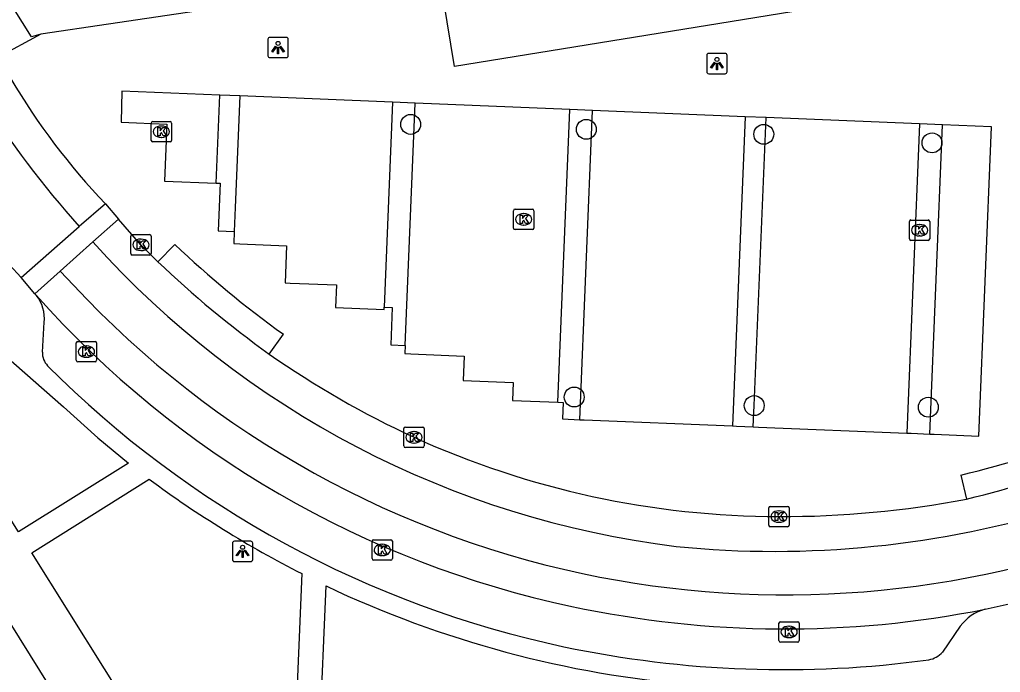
# Model space of a CAD drawing. Extents: x 160077 to 160945, y 386481 to 387498.
# Drawn here: x 160546.62 to 160594.82, y 386850.79 to 386882.85 of the extents above; entities that cross this region are included whole.
import ezdxf

# ---------------------------------------------------------------- set-up
doc = ezdxf.new("R2010")
doc.units = 0
for name, color, linetype in [('IMGEO_Boom', 7, 'Continuous'), ('IMGEO_Kolk', 7, 'Continuous'), ('IMGEO_Lichtpunt', 7, 'Continuous'), ('IMGEO_Rijbaan_lokaal_gesloten', 7, 'Continuous'), ('IMGEO_Rijbaan_lokaal_open', 7, 'Continuous'), ('IMGEO_Voetpad_open', 7, 'Continuous')]:
    doc.layers.add(name, color=color, linetype=linetype)

msp = doc.modelspace()

# ---------------------------------------------------------------- linework, layer by layer
at = {"layer": 'IMGEO_Boom'}
for centre in [(160565.835, 386877.705), (160574.468, 386877.461), (160583.19, 386877.217), (160591.461, 386876.798), (160573.872, 386864.316), (160582.721, 386863.894), (160591.278, 386863.815)]:
    msp.add_circle(centre, 0.489, dxfattribs=at)
at = {"layer": 'IMGEO_Kolk'}
for p, q in [((160553.083, 386876.92), (160553.083, 386877.772)), ((160553.158, 386877.846), (160554.01, 386877.846)), ((160554.084, 386877.772), (160554.084, 386876.92)), ((160553.571, 386877.626), (160553.596, 386877.626)), ((160554.01, 386876.846), (160553.158, 386876.846)), ((160553.594, 386877.066), (160553.569, 386877.066)), ((160570.891, 386872.615), (160570.891, 386873.467)), ((160570.966, 386873.541), (160571.818, 386873.541)), ((160571.379, 386873.321), (160571.404, 386873.321)), ((160571.892, 386873.467), (160571.892, 386872.615)), ((160590.349, 386872.083), (160590.349, 386872.935)), ((160590.424, 386873.009), (160591.276, 386873.009)), ((160591.35, 386872.935), (160591.35, 386872.083)), ((160571.818, 386872.541), (160570.966, 386872.541)), ((160571.402, 386872.761), (160571.377, 386872.761)), ((160590.837, 386872.789), (160590.862, 386872.789)), ((160552.078, 386871.364), (160552.078, 386872.216)), ((160552.153, 386872.29), (160553.005, 386872.29)), ((160552.566, 386872.07), (160552.591, 386872.07)), ((160553.079, 386872.216), (160553.079, 386871.364)), ((160591.276, 386872.009), (160590.424, 386872.009)), ((160590.86, 386872.229), (160590.835, 386872.229)), ((160552.589, 386871.51), (160552.564, 386871.51)), ((160553.005, 386871.29), (160552.153, 386871.29)), ((160549.399, 386866.119), (160549.399, 386866.971)), ((160549.474, 386867.045), (160550.326, 386867.045)), ((160549.887, 386866.825), (160549.912, 386866.825)), ((160550.4, 386866.971), (160550.4, 386866.119)), ((160549.91, 386866.265), (160549.885, 386866.265)), ((160550.326, 386866.045), (160549.474, 386866.045)), ((160565.501, 386861.911), (160565.501, 386862.763)), ((160565.576, 386862.837), (160566.428, 386862.837)), ((160566.502, 386862.763), (160566.502, 386861.911)), ((160565.989, 386862.617), (160566.014, 386862.617)), ((160566.428, 386861.837), (160565.576, 386861.837)), ((160566.012, 386862.057), (160565.987, 386862.057)), ((160583.438, 386858.019), (160583.438, 386858.871)), ((160583.513, 386858.945), (160584.365, 386858.945)), ((160584.439, 386858.871), (160584.439, 386858.019)), ((160583.926, 386858.725), (160583.951, 386858.725)), ((160584.365, 386857.945), (160583.513, 386857.945)), ((160583.949, 386858.165), (160583.924, 386858.165)), ((160563.937, 386856.38), (160563.937, 386857.232)), ((160564.012, 386857.306), (160564.864, 386857.306)), ((160564.425, 386857.086), (160564.45, 386857.086)), ((160564.938, 386857.232), (160564.938, 386856.38)), ((160564.448, 386856.526), (160564.423, 386856.526)), ((160564.864, 386856.306), (160564.012, 386856.306)), ((160583.936, 386852.353), (160583.936, 386853.205)), ((160584.011, 386853.279), (160584.863, 386853.279)), ((160584.937, 386853.205), (160584.937, 386852.353)), ((160584.424, 386853.059), (160584.449, 386853.059)), ((160584.863, 386852.279), (160584.011, 386852.279)), ((160584.447, 386852.499), (160584.422, 386852.499))]:
    msp.add_line(p, q, dxfattribs=at)
for points in [[(160553.083, 386876.92), (160553.083, 386877.772)], [(160553.158, 386877.846), (160554.01, 386877.846)], [(160554.084, 386877.772), (160554.084, 386876.92)], [(160553.404, 386877.546), (160553.527, 386877.546), (160553.527, 386877.395), (160553.657, 386877.546), (160553.821, 386877.546), (160553.675, 386877.395), (160553.828, 386877.146), (160553.676, 386877.146), (160553.591, 386877.31), (160553.527, 386877.243), (160553.527, 386877.146), (160553.404, 386877.146), (160553.404, 386877.546)], [(160554.01, 386876.846), (160553.158, 386876.846)], [(160570.891, 386872.615), (160570.891, 386873.467)], [(160570.966, 386873.541), (160571.818, 386873.541)], [(160571.892, 386873.467), (160571.892, 386872.615)], [(160571.212, 386873.241), (160571.335, 386873.241), (160571.335, 386873.09), (160571.465, 386873.241), (160571.629, 386873.241), (160571.483, 386873.09), (160571.636, 386872.841), (160571.484, 386872.841), (160571.399, 386873.005), (160571.335, 386872.938), (160571.335, 386872.841), (160571.212, 386872.841), (160571.212, 386873.241)], [(160590.349, 386872.083), (160590.349, 386872.935)], [(160590.424, 386873.009), (160591.276, 386873.009)], [(160591.35, 386872.935), (160591.35, 386872.083)], [(160571.818, 386872.541), (160570.966, 386872.541)], [(160590.67, 386872.709), (160590.793, 386872.709), (160590.793, 386872.558), (160590.923, 386872.709), (160591.087, 386872.709), (160590.941, 386872.558), (160591.094, 386872.309), (160590.942, 386872.309), (160590.857, 386872.473), (160590.793, 386872.406), (160590.793, 386872.309), (160590.67, 386872.309), (160590.67, 386872.709)], [(160552.078, 386871.364), (160552.078, 386872.216)], [(160552.153, 386872.29), (160553.005, 386872.29)], [(160552.399, 386871.99), (160552.522, 386871.99), (160552.522, 386871.839), (160552.652, 386871.99), (160552.816, 386871.99), (160552.67, 386871.839), (160552.823, 386871.59), (160552.671, 386871.59), (160552.586, 386871.754), (160552.522, 386871.687), (160552.522, 386871.59), (160552.399, 386871.59), (160552.399, 386871.99)], [(160553.079, 386872.216), (160553.079, 386871.364)], [(160591.276, 386872.009), (160590.424, 386872.009)], [(160553.005, 386871.29), (160552.153, 386871.29)], [(160549.399, 386866.119), (160549.399, 386866.971)], [(160549.474, 386867.045), (160550.326, 386867.045)], [(160549.72, 386866.745), (160549.843, 386866.745), (160549.843, 386866.594), (160549.973, 386866.745), (160550.137, 386866.745), (160549.991, 386866.594), (160550.144, 386866.345), (160549.992, 386866.345), (160549.907, 386866.509), (160549.843, 386866.442), (160549.843, 386866.345), (160549.72, 386866.345), (160549.72, 386866.745)], [(160550.4, 386866.971), (160550.4, 386866.119)], [(160550.326, 386866.045), (160549.474, 386866.045)], [(160565.501, 386861.911), (160565.501, 386862.763)], [(160565.576, 386862.837), (160566.428, 386862.837)], [(160566.502, 386862.763), (160566.502, 386861.911)], [(160565.822, 386862.537), (160565.945, 386862.537), (160565.945, 386862.386), (160566.075, 386862.537), (160566.239, 386862.537), (160566.093, 386862.386), (160566.246, 386862.137), (160566.094, 386862.137), (160566.009, 386862.301), (160565.945, 386862.234), (160565.945, 386862.137), (160565.822, 386862.137), (160565.822, 386862.537)], [(160566.428, 386861.837), (160565.576, 386861.837)], [(160583.438, 386858.019), (160583.438, 386858.871)], [(160583.513, 386858.945), (160584.365, 386858.945)], [(160584.439, 386858.871), (160584.439, 386858.019)], [(160583.759, 386858.645), (160583.882, 386858.645), (160583.882, 386858.494), (160584.012, 386858.645), (160584.176, 386858.645), (160584.03, 386858.494), (160584.183, 386858.245), (160584.031, 386858.245), (160583.946, 386858.409), (160583.882, 386858.342), (160583.882, 386858.245), (160583.759, 386858.245), (160583.759, 386858.645)], [(160584.365, 386857.945), (160583.513, 386857.945)], [(160563.937, 386856.38), (160563.937, 386857.232)], [(160564.012, 386857.306), (160564.864, 386857.306)], [(160564.258, 386857.006), (160564.381, 386857.006), (160564.381, 386856.855), (160564.511, 386857.006), (160564.675, 386857.006), (160564.529, 386856.855), (160564.682, 386856.606), (160564.53, 386856.606), (160564.445, 386856.77), (160564.381, 386856.703), (160564.381, 386856.606), (160564.258, 386856.606), (160564.258, 386857.006)], [(160564.938, 386857.232), (160564.938, 386856.38)], [(160564.864, 386856.306), (160564.012, 386856.306)], [(160583.936, 386852.353), (160583.936, 386853.205)], [(160584.011, 386853.279), (160584.863, 386853.279)], [(160584.937, 386853.205), (160584.937, 386852.353)], [(160584.257, 386852.979), (160584.38, 386852.979), (160584.38, 386852.828), (160584.51, 386852.979), (160584.674, 386852.979), (160584.528, 386852.828), (160584.681, 386852.579), (160584.529, 386852.579), (160584.444, 386852.743), (160584.38, 386852.676), (160584.38, 386852.579), (160584.257, 386852.579), (160584.257, 386852.979)], [(160584.863, 386852.279), (160584.011, 386852.279)]]:
    msp.add_lwpolyline(points, dxfattribs=at)
for centre, start, end in [((160553.16, 386877.77), 91.552, 178.448), ((160553.16, 386877.77), 91.552, 178.448), ((160554.008, 386877.77), 1.552, 88.448), ((160554.008, 386877.77), 1.552, 88.448), ((160553.16, 386876.922), 181.552, 268.448), ((160553.16, 386876.922), 181.552, 268.448), ((160554.008, 386876.922), 271.552, 358.448), ((160554.008, 386876.922), 271.552, 358.448), ((160570.968, 386873.465), 91.552, 178.448), ((160570.968, 386873.465), 91.552, 178.448), ((160571.816, 386873.465), 1.552, 88.448), ((160571.816, 386873.465), 1.552, 88.448), ((160590.426, 386872.933), 91.552, 178.448), ((160590.426, 386872.933), 91.552, 178.448), ((160591.274, 386872.933), 1.552, 88.448), ((160591.274, 386872.933), 1.552, 88.448), ((160570.968, 386872.617), 181.552, 268.448), ((160570.968, 386872.617), 181.552, 268.448), ((160571.816, 386872.617), 271.552, 358.448), ((160571.816, 386872.617), 271.552, 358.448), ((160552.155, 386872.214), 91.552, 178.448), ((160552.155, 386872.214), 91.552, 178.448), ((160553.003, 386872.214), 1.552, 88.448), ((160553.003, 386872.214), 1.552, 88.448), ((160590.426, 386872.085), 181.552, 268.448), ((160590.426, 386872.085), 181.552, 268.448), ((160591.274, 386872.085), 271.552, 358.448), ((160591.274, 386872.085), 271.552, 358.448), ((160552.155, 386871.366), 181.552, 268.448), ((160552.155, 386871.366), 181.552, 268.448), ((160553.003, 386871.366), 271.552, 358.448), ((160553.003, 386871.366), 271.552, 358.448), ((160549.476, 386866.969), 91.552, 178.448), ((160549.476, 386866.969), 91.552, 178.448), ((160550.324, 386866.969), 1.552, 88.448), ((160550.324, 386866.969), 1.552, 88.448), ((160549.476, 386866.121), 181.552, 268.448), ((160549.476, 386866.121), 181.552, 268.448), ((160550.324, 386866.121), 271.552, 358.448), ((160550.324, 386866.121), 271.552, 358.448), ((160565.578, 386862.761), 91.552, 178.448), ((160565.578, 386862.761), 91.552, 178.448), ((160566.426, 386862.761), 1.552, 88.448), ((160566.426, 386862.761), 1.552, 88.448), ((160565.578, 386861.913), 181.552, 268.448), ((160565.578, 386861.913), 181.552, 268.448), ((160566.426, 386861.913), 271.552, 358.448), ((160566.426, 386861.913), 271.552, 358.448), ((160583.515, 386858.869), 91.552, 178.448), ((160583.515, 386858.869), 91.552, 178.448), ((160584.363, 386858.869), 1.552, 88.448), ((160584.363, 386858.869), 1.552, 88.448), ((160583.515, 386858.021), 181.552, 268.448), ((160583.515, 386858.021), 181.552, 268.448), ((160584.363, 386858.021), 271.552, 358.448), ((160584.363, 386858.021), 271.552, 358.448), ((160564.014, 386857.23), 91.552, 178.448), ((160564.014, 386857.23), 91.552, 178.448), ((160564.862, 386857.23), 1.552, 88.448), ((160564.862, 386857.23), 1.552, 88.448), ((160564.014, 386856.382), 181.552, 268.448), ((160564.014, 386856.382), 181.552, 268.448), ((160564.862, 386856.382), 271.552, 358.448), ((160564.862, 386856.382), 271.552, 358.448), ((160584.013, 386853.203), 91.552, 178.448), ((160584.013, 386853.203), 91.552, 178.448), ((160584.861, 386853.203), 1.552, 88.448), ((160584.861, 386853.203), 1.552, 88.448), ((160584.013, 386852.355), 181.552, 268.448), ((160584.013, 386852.355), 181.552, 268.448), ((160584.861, 386852.355), 271.552, 358.448), ((160584.861, 386852.355), 271.552, 358.448)]:
    msp.add_arc(centre, 0.0765, start, end, dxfattribs=at)
for centre, major_axis, ratio, start_param, end_param in [((160553.57, 386877.346), (-0.387, 0.002), 0.722429, 4.712389, 7.853982), ((160553.595, 386877.346), (-0.39, 0.002), 0.717154, 1.570796, 4.712389), ((160571.378, 386873.041), (-0.387, 0.002), 0.722429, 4.712389, 7.853982), ((160571.403, 386873.041), (-0.39, 0.002), 0.717154, 1.570796, 4.712389), ((160590.836, 386872.509), (-0.387, 0.002), 0.722429, 4.712389, 7.853982), ((160590.861, 386872.509), (-0.39, 0.002), 0.717154, 1.570796, 4.712389), ((160552.565, 386871.79), (-0.387, 0.002), 0.722429, 4.712389, 7.853982), ((160552.59, 386871.79), (-0.39, 0.002), 0.717154, 1.570796, 4.712389), ((160549.886, 386866.545), (-0.387, 0.002), 0.722429, 4.712389, 7.853982), ((160549.911, 386866.545), (-0.39, 0.002), 0.717154, 1.570796, 4.712389), ((160565.988, 386862.337), (-0.387, 0.002), 0.722429, 4.712389, 7.853982), ((160566.013, 386862.337), (-0.39, 0.002), 0.717154, 1.570796, 4.712389), ((160583.925, 386858.445), (-0.387, 0.002), 0.722429, 4.712389, 7.853982), ((160583.95, 386858.445), (-0.39, 0.002), 0.717154, 1.570796, 4.712389), ((160564.424, 386856.806), (-0.387, 0.002), 0.722429, 4.712389, 7.853982), ((160564.449, 386856.806), (-0.39, 0.002), 0.717154, 1.570796, 4.712389), ((160584.423, 386852.779), (-0.387, 0.002), 0.722429, 4.712389, 7.853982), ((160584.448, 386852.779), (-0.39, 0.002), 0.717154, 1.570796, 4.712389)]:
    msp.add_ellipse(centre, major_axis=major_axis, ratio=ratio, start_param=start_param, end_param=end_param, dxfattribs=at)
at = {"layer": 'IMGEO_Lichtpunt'}
for p, q in [((160558.821, 386881.884), (160558.821, 386881.077)), ((160558.821, 386881.884), (160558.821, 386881.077)), ((160559.723, 386881.979), (160558.915, 386881.979)), ((160559.723, 386881.979), (160558.915, 386881.979)), ((160559.817, 386881.077), (160559.817, 386881.884)), ((160559.817, 386881.077), (160559.817, 386881.884)), ((160580.392, 386881.096), (160580.392, 386880.289)), ((160580.392, 386881.096), (160580.392, 386880.289)), ((160581.294, 386881.191), (160580.486, 386881.191)), ((160581.294, 386881.191), (160580.486, 386881.191)), ((160581.388, 386880.289), (160581.388, 386881.096)), ((160581.388, 386880.289), (160581.388, 386881.096)), ((160558.915, 386880.983), (160559.723, 386880.983)), ((160558.915, 386880.983), (160559.723, 386880.983)), ((160580.486, 386880.195), (160581.294, 386880.195)), ((160580.486, 386880.195), (160581.294, 386880.195)), ((160557.077, 386857.139), (160557.077, 386856.332)), ((160557.077, 386857.139), (160557.077, 386856.332)), ((160557.979, 386857.234), (160557.171, 386857.234)), ((160557.979, 386857.234), (160557.171, 386857.234)), ((160558.073, 386856.332), (160558.073, 386857.139)), ((160558.073, 386856.332), (160558.073, 386857.139)), ((160557.171, 386856.238), (160557.979, 386856.238)), ((160557.171, 386856.238), (160557.979, 386856.238))]:
    msp.add_line(p, q, dxfattribs=at)
for points in [[(160559.195, 386881.548), (160559.234, 386881.52), (160559.046, 386881.258), (160559.008, 386881.285), (160559.195, 386881.548)], [(160559.407, 386881.52), (160559.445, 386881.547), (160559.632, 386881.285), (160559.593, 386881.257), (160559.407, 386881.52)], [(160559.297, 386881.5), (160559.344, 386881.5), (160559.344, 386881.178), (160559.297, 386881.178), (160559.297, 386881.5)], [(160580.766, 386880.76), (160580.805, 386880.732), (160580.617, 386880.47), (160580.579, 386880.497), (160580.766, 386880.76)], [(160580.868, 386880.712), (160580.915, 386880.712), (160580.915, 386880.39), (160580.868, 386880.39), (160580.868, 386880.712)], [(160580.978, 386880.732), (160581.016, 386880.759), (160581.203, 386880.497), (160581.164, 386880.469), (160580.978, 386880.732)], [(160557.451, 386856.803), (160557.49, 386856.775), (160557.302, 386856.513), (160557.264, 386856.54), (160557.451, 386856.803)], [(160557.553, 386856.755), (160557.6, 386856.755), (160557.6, 386856.433), (160557.553, 386856.433), (160557.553, 386856.755)], [(160557.663, 386856.775), (160557.701, 386856.802), (160557.888, 386856.54), (160557.849, 386856.512), (160557.663, 386856.775)]]:
    msp.add_lwpolyline(points, dxfattribs=at)
for centre in [(160559.32, 386881.682), (160580.891, 386880.894), (160557.576, 386856.937)]:
    msp.add_circle(centre, 0.0994, dxfattribs=at)
for centre, start, end in [((160558.915, 386881.884), 90, 180), ((160558.915, 386881.884), 90, 180), ((160559.723, 386881.884), 0, 90), ((160559.723, 386881.884), 0, 90), ((160558.915, 386881.077), 180, 270), ((160558.915, 386881.077), 180, 270), ((160559.723, 386881.077), 270, 0), ((160559.723, 386881.077), 270, 360), ((160580.486, 386881.096), 90, 180), ((160580.486, 386881.096), 90, 180), ((160581.294, 386881.096), 0, 90), ((160581.294, 386881.096), 0, 90), ((160580.486, 386880.289), 180, 270), ((160580.486, 386880.289), 180, 270), ((160581.294, 386880.289), 270, 0), ((160581.294, 386880.289), 270, 360), ((160557.171, 386857.139), 90, 180), ((160557.171, 386857.139), 90, 180), ((160557.979, 386857.139), 0, 90), ((160557.979, 386857.139), 0, 90), ((160557.171, 386856.332), 180, 270), ((160557.171, 386856.332), 180, 270), ((160557.979, 386856.332), 270, 0), ((160557.979, 386856.332), 270, 360)]:
    msp.add_arc(centre, 0.0946, start, end, dxfattribs=at)
at = {"layer": 'IMGEO_Rijbaan_lokaal_gesloten'}
for points in [[(160550.835, 386873.797), (160549.547, 386872.692)], [(160550.835, 386873.797), (160551.474, 386873.045)], [(160551.474, 386873.045), (160550.217, 386871.934)], [(160553.407, 386870.962), (160552.579, 386871.79), (160551.474, 386873.045)], [(160546.684, 386870.187), (160549.547, 386872.692)], [(160550.217, 386871.934), (160548.616, 386870.504)], [(160548.616, 386870.504), (160547.368, 386869.385)], [(160547.368, 386869.385), (160546.684, 386870.187)], [(160547.433, 386869.312), (160547.368, 386869.385)]]:
    msp.add_lwpolyline(points, dxfattribs=at)
for centre, radius, start, end in [((160575.626, 386897.39), 34.223, 210.6416, 223.5825), ((160585.557, 386904.962), 48.353, 212.3406, 221.8645), ((160584.565, 386902.812), 46.187, 221.9544, 262.9309), ((160588.586, 386907.837), 50.964, 226.3483, 234.352), ((160584.34, 386902.618), 48.037, 221.9538, 257.9089), ((160583.842, 386901.725), 48.747, 221.6767, 258.0597), ((160585.899, 386905.241), 47.294, 235.1647, 245.1204), ((160584.002, 386902.015), 43.57, 245.5983, 269.917), ((160570.684, 386948.086), 91.588, 284.20612, 288.61972), ((160583.702, 386905.289), 48.553, 264.3015, 287.266), ((160584.025, 386907.733), 49.288, 269.8997, 280.6818), ((160584.258, 386902.706), 48.105, 258.0268, 291.1405), ((160580.512, 386918.205), 65.723, 281.90309, 286.12346), ((160584.247, 386903.129), 50.204, 257.9399, 281.2816)]:
    msp.add_arc(centre, radius, start, end, dxfattribs=at)
at = {"layer": 'IMGEO_Rijbaan_lokaal_open'}
msp.add_arc((160542.078, 386866.321), 6.013, 40.0057, 120.5657, dxfattribs=at)
at = {"layer": 'IMGEO_Voetpad_open'}
for points in [[(160547.661, 386882.13), (160547.196, 386882), (160534.632, 386902)], [(160597.281, 386887.43), (160597.618, 386885.358), (160567.984, 386880.552), (160567.27, 386884.958)], [(160560.966, 386884.12), (160547.661, 386882.13)], [(160547.661, 386882.13), (160545.529, 386880.983)], [(160556.458, 386879.142), (160551.644, 386879.339), (160551.606, 386877.815), (160553.854, 386877.722), (160553.739, 386874.923), (160556.281, 386874.819)], [(160556.281, 386874.819), (160556.458, 386879.142)], [(160557.441, 386879.101), (160556.458, 386879.142)], [(160557.441, 386879.101), (160557.216, 386873.619), (160557.168, 386872.444)], [(160564.946, 386878.793), (160557.441, 386879.101)], [(160564.946, 386878.793), (160564.532, 386868.725)], [(160566.064, 386878.746), (160564.946, 386878.793)], [(160565.573, 386866.846), (160566.064, 386878.746)], [(160573.66, 386878.434), (160566.064, 386878.746)], [(160573.068, 386864.057), (160573.66, 386878.434)], [(160574.77, 386878.388), (160573.66, 386878.434)], [(160574.147, 386863.203), (160574.77, 386878.388)], [(160582.282, 386878.08), (160574.77, 386878.388)], [(160582.282, 386878.08), (160581.659, 386862.894)], [(160583.309, 386878.037), (160582.282, 386878.08)], [(160582.675, 386862.852), (160582.721, 386863.894), (160583.309, 386878.037)], [(160590.839, 386877.727), (160583.309, 386878.037)], [(160590.839, 386877.727), (160590.215, 386862.542)], [(160591.973, 386877.681), (160590.839, 386877.727)], [(160591.349, 386862.496), (160591.973, 386877.681)], [(160591.349, 386862.496), (160591.561, 386862.487), (160593.765, 386862.396), (160594.386, 386877.582), (160591.973, 386877.681)], [(160556.281, 386874.819), (160556.465, 386874.811), (160556.369, 386872.477), (160557.168, 386872.444)], [(160557.168, 386872.444), (160557.144, 386871.855), (160557.434, 386871.843), (160559.737, 386871.748), (160559.662, 386869.925), (160559.917, 386869.915), (160562.187, 386869.821), (160562.141, 386868.709), (160564.528, 386868.611), (160564.532, 386868.725)], [(160554.246, 386871.811), (160553.407, 386870.962)], [(160564.532, 386868.725), (160564.934, 386868.708), (160564.859, 386866.875), (160565.573, 386866.846)], [(160550.465, 386862.304), (160551.973, 386861.066), (160546.561, 386857.69), (160540.923, 386866.665), (160543.591, 386868.375), (160548.779, 386863.829), (160550.465, 386862.304)], [(160547.734, 386866.519), (160547.824, 386867.984)], [(160558.884, 386866.423), (160559.581, 386867.4)], [(160565.573, 386866.846), (160565.557, 386866.447), (160565.847, 386866.435), (160568.459, 386866.328), (160568.41, 386865.132), (160570.876, 386865.031), (160570.839, 386864.148), (160573.068, 386864.057)], [(160573.068, 386864.057), (160573.327, 386864.046), (160573.294, 386863.238), (160574.147, 386863.203)], [(160574.147, 386863.203), (160574.367, 386863.194), (160581.659, 386862.894)], [(160581.659, 386862.894), (160581.848, 386862.886), (160582.675, 386862.852)], [(160582.675, 386862.852), (160582.926, 386862.842), (160590.215, 386862.542)], [(160590.215, 386862.542), (160590.441, 386862.533), (160591.349, 386862.496)], [(160593.096, 386843.756), (160550.987, 386845.461), (160541.296, 386860.993)], [(160592.883, 386860.48), (160593.161, 386859.299)], [(160560.482, 386855.644), (160560.157, 386847.818), (160552.567, 386848.125), (160547.222, 386856.656), (160552.99, 386860.275)], [(160579.797, 386850.18), (160579.73, 386849.257), (160579.673, 386847.053), (160561.371, 386847.774), (160561.681, 386855.037)], [(160592.852, 386853.063), (160591.971, 386851.791)]]:
    msp.add_lwpolyline(points, dxfattribs=at)
for centre, radius, start, end in [((160588.081, 386907.302), 49.035, 226.3683, 234.4635), ((160545.996, 386868.167), 1.837, 354.2685, 38.5433), ((160548.637, 386866.485), 0.904, 177.8382, 224.4554), ((160583.939, 386901.719), 50.78, 224.9358, 257.98), ((160567.795, 386959.86), 102.498, 284.16797, 288.04723), ((160584.904, 386903.53), 53.754, 233.5794, 242.978), ((160584.064, 386902.307), 52.302, 244.6624, 265.3209), ((160594.648, 386851.743), 2.229, 105.0809, 143.6798), ((160584.181, 386903.517), 52.59, 258.1309, 277.7904), ((160591.104, 386852.54), 1.146, 280.2989, 319.1536)]:
    msp.add_arc(centre, radius, start, end, dxfattribs=at)

doc.saveas('drawing.dxf')
